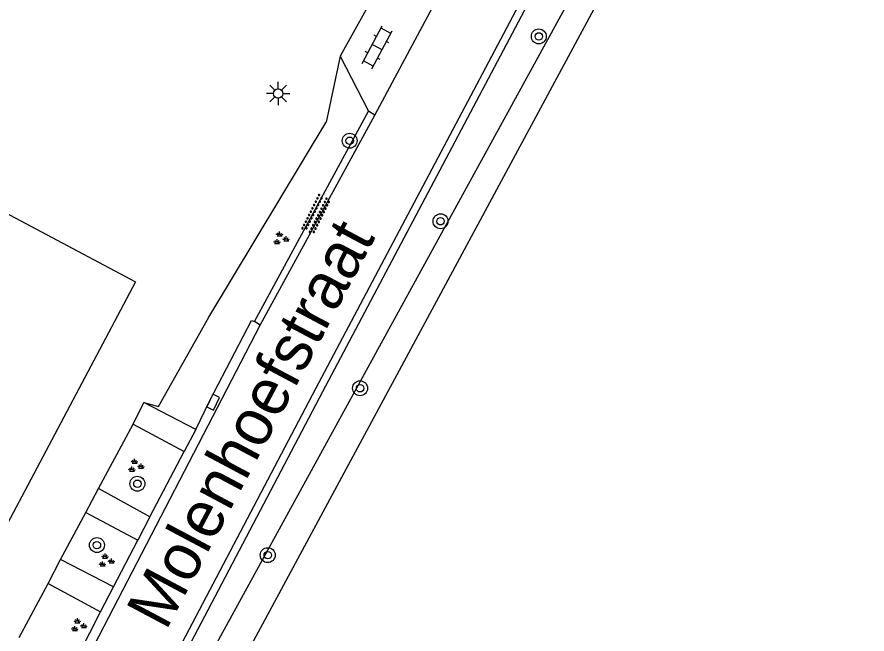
# Model space of a CAD drawing. Extents: x 136000 to 141000, y 400494 to 402006.
# Drawn here: x 137098.05 to 137143.7, y 400689.85 to 400722.97 of the extents above; entities that cross this region are included whole.
import ezdxf

# ---------------------------------------------------------------- set-up
doc = ezdxf.new("R2010")
doc.units = 0
for name, color, linetype in [('gg-afsc-erfafscheiding', 7, 'Continuous'), ('gg-anno-openbare ruimte label', 7, 'Continuous'), ('gg-bbg-hoofdgebouw', 7, 'Continuous'), ('gg-knt-verharding', 7, 'Continuous'), ('gg-knt-verharding nz', 7, 'Continuous'), ('gg-kntw-greppel-droge sloot', 7, 'Continuous'), ('gt-grn-groengrens', 7, 'Continuous'), ('gt-grn-vlakafsluiter', 7, 'Continuous'), ('gt-symb-boom', 7, 'Continuous'), ('gt-symb-groenvak', 7, 'Continuous'), ('gt-symb-klinker verharding', 7, 'Continuous'), ('gt-symb-kolk', 7, 'Continuous'), ('gt-symb-lichtmast', 7, 'Continuous'), ('gt-symb-overige verharding', 7, 'Continuous')]:
    doc.layers.add(name, color=color, linetype=linetype)

# ---------------------------------------------------------------- blocks, each defined once
blk = doc.blocks.new('gt0-LMAST')
at = {"layer": 'gt-symb-lichtmast'}
for p, q in [((-0.005, 0.246), (-0.005, 0.621)), ((-0.182, 0.173), (-0.447, 0.438)), ((0.172, 0.173), (0.437, 0.438)), ((-0.255, -0.004), (-0.63, -0.004)), ((-0.182, -0.181), (-0.447, -0.446)), ((-0.005, -0.254), (-0.005, -0.629)), ((0.437, -0.446), (0.172, -0.181)), ((0.245, -0.004), (0.62, -0.004))]:
    blk.add_line(p, q, dxfattribs=at)
blk.add_circle((-0.005, -0.004), 0.25, dxfattribs=at)
blk = doc.blocks.new('gt0-KL1')
at = {"layer": 'gt-symb-klinker verharding'}
for p, q in [((-1.15, 0.3), (1.15, 0.3)), ((-1, -0.3), (-1, 0.3)), ((-0.5, 0.3), (-0.5, 0.45)), ((0, -0.3), (0, 0.3)), ((0.5, 0.3), (0.5, 0.45)), ((1, -0.3), (1, 0.3)), ((-1.15, -0.3), (1.15, -0.3)), ((-0.5, -0.45), (-0.5, -0.3)), ((0.5, -0.45), (0.5, -0.3))]:
    blk.add_line(p, q, dxfattribs=at)
blk = doc.blocks.new('gt0-BOOM')
at = {"layer": 'gt-symb-boom'}
for radius in [0.4, 0.2]:
    blk.add_circle((0, 0), radius, dxfattribs=at)
blk = doc.blocks.new('gt0-GRVAK')
at = {"layer": 'gt-symb-groenvak'}
for p, q in [((-0.11, 0.189), (-0.228, 0.24)), ((-0.182, 0.153), (0.088, 0.153)), ((-0.091, 0.211), (-0.156, 0.322)), ((-0.047, 0.214), (-0.047, 0.393)), ((-0.004, 0.211), (0.061, 0.322)), ((0.015, 0.189), (0.133, 0.24)), ((0.262, -0.052), (0.197, 0.059)), ((0.305, -0.049), (0.305, 0.13)), ((0.349, -0.052), (0.414, 0.059)), ((-0.245, -0.228), (-0.363, -0.177)), ((-0.318, -0.264), (-0.047, -0.264)), ((-0.226, -0.206), (-0.291, -0.095)), ((-0.183, -0.203), (-0.183, -0.024)), ((-0.139, -0.206), (-0.074, -0.095)), ((-0.12, -0.228), (-0.002, -0.177)), ((0.243, -0.074), (0.125, -0.023)), ((0.17, -0.11), (0.441, -0.11)), ((0.368, -0.074), (0.486, -0.023))]:
    blk.add_line(p, q, dxfattribs=at)
blk = doc.blocks.new('gt0-KOLK')
at = {"layer": 'gt-symb-kolk'}
blk.add_lwpolyline([(0, 0), (0.375, 0), (0.375, 0.4), (-0.375, 0.4), (-0.375, 0), (0, 0)], dxfattribs=at)
blk = doc.blocks.new('gt0-OVH')
at = {"layer": 'gt-symb-overige verharding'}
for points in [[(-0.972, 0.298), (-0.967, 0.308), (-0.965, 0.319), (-0.966, 0.33), (-0.971, 0.34), (-0.978, 0.348), (-0.988, 0.353), (-0.999, 0.355), (-1.01, 0.354), (-1.02, 0.349), (-1.028, 0.342), (-1.033, 0.332), (-1.035, 0.321), (-1.034, 0.31), (-1.029, 0.3), (-1.022, 0.292), (-1.012, 0.287), (-1.001, 0.285), (-0.99, 0.286), (-0.98, 0.291)], [(-0.872, 0.106), (-0.867, 0.116), (-0.865, 0.126), (-0.866, 0.137), (-0.871, 0.147), (-0.878, 0.156), (-0.888, 0.161), (-0.899, 0.163), (-0.91, 0.162), (-0.92, 0.157), (-0.928, 0.15), (-0.933, 0.14), (-0.935, 0.129), (-0.934, 0.118), (-0.929, 0.108), (-0.922, 0.1), (-0.912, 0.095), (-0.901, 0.092), (-0.89, 0.094), (-0.88, 0.098)], [(-0.772, 0.298), (-0.767, 0.308), (-0.765, 0.319), (-0.766, 0.33), (-0.771, 0.34), (-0.778, 0.348), (-0.788, 0.353), (-0.799, 0.355), (-0.81, 0.354), (-0.82, 0.349), (-0.828, 0.342), (-0.833, 0.332), (-0.835, 0.321), (-0.834, 0.31), (-0.829, 0.3), (-0.822, 0.292), (-0.812, 0.287), (-0.801, 0.285), (-0.79, 0.286), (-0.78, 0.291)], [(-0.672, 0.106), (-0.667, 0.116), (-0.665, 0.126), (-0.666, 0.137), (-0.671, 0.147), (-0.678, 0.156), (-0.688, 0.161), (-0.699, 0.163), (-0.71, 0.162), (-0.72, 0.157), (-0.728, 0.15), (-0.733, 0.14), (-0.735, 0.129), (-0.734, 0.118), (-0.729, 0.108), (-0.722, 0.1), (-0.712, 0.095), (-0.701, 0.092), (-0.69, 0.094), (-0.68, 0.098)], [(-0.572, 0.298), (-0.567, 0.308), (-0.565, 0.319), (-0.566, 0.33), (-0.571, 0.34), (-0.578, 0.348), (-0.588, 0.353), (-0.599, 0.355), (-0.61, 0.354), (-0.62, 0.349), (-0.628, 0.342), (-0.633, 0.332), (-0.635, 0.321), (-0.634, 0.31), (-0.629, 0.3), (-0.622, 0.292), (-0.612, 0.287), (-0.601, 0.285), (-0.59, 0.286), (-0.58, 0.291)], [(-0.472, 0.106), (-0.467, 0.116), (-0.465, 0.126), (-0.466, 0.137), (-0.471, 0.147), (-0.478, 0.156), (-0.488, 0.161), (-0.499, 0.163), (-0.51, 0.162), (-0.52, 0.157), (-0.528, 0.15), (-0.533, 0.14), (-0.535, 0.129), (-0.534, 0.118), (-0.529, 0.108), (-0.522, 0.1), (-0.512, 0.095), (-0.501, 0.092), (-0.49, 0.094), (-0.48, 0.098)], [(-0.372, 0.298), (-0.367, 0.308), (-0.365, 0.319), (-0.366, 0.33), (-0.371, 0.34), (-0.378, 0.348), (-0.388, 0.353), (-0.399, 0.355), (-0.41, 0.354), (-0.42, 0.349), (-0.428, 0.342), (-0.433, 0.332), (-0.435, 0.321), (-0.434, 0.31), (-0.429, 0.3), (-0.422, 0.292), (-0.412, 0.287), (-0.401, 0.285), (-0.39, 0.286), (-0.38, 0.291)], [(-0.272, 0.106), (-0.267, 0.116), (-0.265, 0.126), (-0.266, 0.137), (-0.271, 0.147), (-0.278, 0.156), (-0.288, 0.161), (-0.299, 0.163), (-0.31, 0.162), (-0.32, 0.157), (-0.328, 0.15), (-0.333, 0.14), (-0.335, 0.129), (-0.334, 0.118), (-0.329, 0.108), (-0.322, 0.1), (-0.312, 0.095), (-0.301, 0.092), (-0.29, 0.094), (-0.28, 0.098)], [(-0.172, 0.298), (-0.167, 0.308), (-0.165, 0.319), (-0.166, 0.33), (-0.171, 0.34), (-0.178, 0.348), (-0.188, 0.353), (-0.199, 0.355), (-0.21, 0.354), (-0.22, 0.349), (-0.228, 0.342), (-0.233, 0.332), (-0.235, 0.321), (-0.234, 0.31), (-0.229, 0.3), (-0.222, 0.292), (-0.212, 0.287), (-0.201, 0.285), (-0.19, 0.286), (-0.18, 0.291)], [(-0.072, 0.106), (-0.067, 0.116), (-0.065, 0.126), (-0.066, 0.137), (-0.071, 0.147), (-0.078, 0.156), (-0.088, 0.161), (-0.099, 0.163), (-0.11, 0.162), (-0.12, 0.157), (-0.128, 0.15), (-0.133, 0.14), (-0.135, 0.129), (-0.134, 0.118), (-0.129, 0.108), (-0.122, 0.1), (-0.112, 0.095), (-0.101, 0.092), (-0.09, 0.094), (-0.08, 0.098)], [(0.028, 0.298), (0.033, 0.308), (0.035, 0.319), (0.034, 0.33), (0.029, 0.34), (0.022, 0.348), (0.012, 0.353), (0.001, 0.355), (-0.01, 0.354), (-0.02, 0.349), (-0.028, 0.342), (-0.033, 0.332), (-0.035, 0.321), (-0.034, 0.31), (-0.029, 0.3), (-0.022, 0.292), (-0.012, 0.287), (-0.001, 0.285), (0.01, 0.286), (0.02, 0.291)], [(0.128, 0.106), (0.133, 0.116), (0.135, 0.126), (0.134, 0.137), (0.129, 0.147), (0.122, 0.156), (0.112, 0.161), (0.101, 0.163), (0.09, 0.162), (0.08, 0.157), (0.072, 0.15), (0.067, 0.14), (0.065, 0.129), (0.066, 0.118), (0.071, 0.108), (0.078, 0.1), (0.088, 0.095), (0.099, 0.092), (0.11, 0.094), (0.12, 0.098)], [(0.228, 0.298), (0.233, 0.308), (0.235, 0.319), (0.234, 0.33), (0.229, 0.34), (0.222, 0.348), (0.212, 0.353), (0.201, 0.355), (0.19, 0.354), (0.18, 0.349), (0.172, 0.342), (0.167, 0.332), (0.165, 0.321), (0.166, 0.31), (0.171, 0.3), (0.178, 0.292), (0.188, 0.287), (0.199, 0.285), (0.21, 0.286), (0.22, 0.291)], [(0.328, 0.106), (0.333, 0.116), (0.335, 0.126), (0.334, 0.137), (0.329, 0.147), (0.322, 0.156), (0.312, 0.161), (0.301, 0.163), (0.29, 0.162), (0.28, 0.157), (0.272, 0.15), (0.267, 0.14), (0.265, 0.129), (0.266, 0.118), (0.271, 0.108), (0.278, 0.1), (0.288, 0.095), (0.299, 0.092), (0.31, 0.094), (0.32, 0.098)], [(0.428, 0.298), (0.433, 0.308), (0.435, 0.319), (0.434, 0.33), (0.429, 0.34), (0.422, 0.348), (0.412, 0.353), (0.401, 0.355), (0.39, 0.354), (0.38, 0.349), (0.372, 0.342), (0.367, 0.332), (0.365, 0.321), (0.366, 0.31), (0.371, 0.3), (0.378, 0.292), (0.388, 0.287), (0.399, 0.285), (0.41, 0.286), (0.42, 0.291)], [(0.528, 0.106), (0.533, 0.116), (0.535, 0.126), (0.534, 0.137), (0.529, 0.147), (0.522, 0.156), (0.512, 0.161), (0.501, 0.163), (0.49, 0.162), (0.48, 0.157), (0.472, 0.15), (0.467, 0.14), (0.465, 0.129), (0.466, 0.118), (0.471, 0.108), (0.478, 0.1), (0.488, 0.095), (0.499, 0.092), (0.51, 0.094), (0.52, 0.098)], [(0.628, 0.298), (0.633, 0.308), (0.635, 0.319), (0.634, 0.33), (0.629, 0.34), (0.622, 0.348), (0.612, 0.353), (0.601, 0.355), (0.59, 0.354), (0.58, 0.349), (0.572, 0.342), (0.567, 0.332), (0.565, 0.321), (0.566, 0.31), (0.571, 0.3), (0.578, 0.292), (0.588, 0.287), (0.599, 0.285), (0.61, 0.286), (0.62, 0.291)], [(0.728, 0.106), (0.733, 0.116), (0.735, 0.126), (0.734, 0.137), (0.729, 0.147), (0.722, 0.156), (0.712, 0.161), (0.701, 0.163), (0.69, 0.162), (0.68, 0.157), (0.672, 0.15), (0.667, 0.14), (0.665, 0.129), (0.666, 0.118), (0.671, 0.108), (0.678, 0.1), (0.688, 0.095), (0.699, 0.092), (0.71, 0.094), (0.72, 0.098)], [(0.828, 0.298), (0.833, 0.308), (0.835, 0.319), (0.834, 0.33), (0.829, 0.34), (0.822, 0.348), (0.812, 0.353), (0.801, 0.355), (0.79, 0.354), (0.78, 0.349), (0.772, 0.342), (0.767, 0.332), (0.765, 0.321), (0.766, 0.31), (0.771, 0.3), (0.778, 0.292), (0.788, 0.287), (0.799, 0.285), (0.81, 0.286), (0.82, 0.291)], [(0.928, 0.106), (0.933, 0.116), (0.935, 0.126), (0.934, 0.137), (0.929, 0.147), (0.922, 0.156), (0.912, 0.161), (0.901, 0.163), (0.89, 0.162), (0.88, 0.157), (0.872, 0.15), (0.867, 0.14), (0.865, 0.129), (0.866, 0.118), (0.871, 0.108), (0.878, 0.1), (0.888, 0.095), (0.899, 0.092), (0.91, 0.094), (0.92, 0.098)], [(1.028, 0.298), (1.033, 0.308), (1.035, 0.319), (1.034, 0.33), (1.029, 0.34), (1.022, 0.348), (1.012, 0.353), (1.001, 0.355), (0.99, 0.354), (0.98, 0.349), (0.972, 0.342), (0.967, 0.332), (0.965, 0.321), (0.966, 0.31), (0.971, 0.3), (0.978, 0.292), (0.988, 0.287), (0.999, 0.285), (1.01, 0.286), (1.02, 0.291)], [(-0.972, -0.142), (-0.967, -0.132), (-0.965, -0.121), (-0.966, -0.11), (-0.971, -0.1), (-0.978, -0.092), (-0.988, -0.087), (-0.999, -0.085), (-1.01, -0.086), (-1.02, -0.091), (-1.028, -0.098), (-1.033, -0.108), (-1.035, -0.119), (-1.034, -0.13), (-1.029, -0.14), (-1.022, -0.148), (-1.012, -0.153), (-1.001, -0.155), (-0.99, -0.154), (-0.98, -0.149)], [(-0.872, -0.334), (-0.867, -0.324), (-0.865, -0.314), (-0.866, -0.303), (-0.871, -0.293), (-0.878, -0.284), (-0.888, -0.279), (-0.899, -0.277), (-0.91, -0.278), (-0.92, -0.283), (-0.928, -0.29), (-0.933, -0.3), (-0.935, -0.311), (-0.934, -0.322), (-0.929, -0.332), (-0.922, -0.34), (-0.912, -0.345), (-0.901, -0.348), (-0.89, -0.346), (-0.88, -0.342)], [(-0.772, -0.142), (-0.767, -0.132), (-0.765, -0.121), (-0.766, -0.11), (-0.771, -0.1), (-0.778, -0.092), (-0.788, -0.087), (-0.799, -0.085), (-0.81, -0.086), (-0.82, -0.091), (-0.828, -0.098), (-0.833, -0.108), (-0.835, -0.119), (-0.834, -0.13), (-0.829, -0.14), (-0.822, -0.148), (-0.812, -0.153), (-0.801, -0.155), (-0.79, -0.154), (-0.78, -0.149)], [(-0.672, -0.334), (-0.667, -0.324), (-0.665, -0.314), (-0.666, -0.303), (-0.671, -0.293), (-0.678, -0.284), (-0.688, -0.279), (-0.699, -0.277), (-0.71, -0.278), (-0.72, -0.283), (-0.728, -0.29), (-0.733, -0.3), (-0.735, -0.311), (-0.734, -0.322), (-0.729, -0.332), (-0.722, -0.34), (-0.712, -0.345), (-0.701, -0.348), (-0.69, -0.346), (-0.68, -0.342)], [(-0.572, -0.142), (-0.567, -0.132), (-0.565, -0.121), (-0.566, -0.11), (-0.571, -0.1), (-0.578, -0.092), (-0.588, -0.087), (-0.599, -0.085), (-0.61, -0.086), (-0.62, -0.091), (-0.628, -0.098), (-0.633, -0.108), (-0.635, -0.119), (-0.634, -0.13), (-0.629, -0.14), (-0.622, -0.148), (-0.612, -0.153), (-0.601, -0.155), (-0.59, -0.154), (-0.58, -0.149)], [(-0.472, -0.334), (-0.467, -0.324), (-0.465, -0.314), (-0.466, -0.303), (-0.471, -0.293), (-0.478, -0.284), (-0.488, -0.279), (-0.499, -0.277), (-0.51, -0.278), (-0.52, -0.283), (-0.528, -0.29), (-0.533, -0.3), (-0.535, -0.311), (-0.534, -0.322), (-0.529, -0.332), (-0.522, -0.34), (-0.512, -0.345), (-0.501, -0.348), (-0.49, -0.346), (-0.48, -0.342)], [(-0.372, -0.142), (-0.367, -0.132), (-0.365, -0.121), (-0.366, -0.11), (-0.371, -0.1), (-0.378, -0.092), (-0.388, -0.087), (-0.399, -0.085), (-0.41, -0.086), (-0.42, -0.091), (-0.428, -0.098), (-0.433, -0.108), (-0.435, -0.119), (-0.434, -0.13), (-0.429, -0.14), (-0.422, -0.148), (-0.412, -0.153), (-0.401, -0.155), (-0.39, -0.154), (-0.38, -0.149)], [(-0.272, -0.334), (-0.267, -0.324), (-0.265, -0.314), (-0.266, -0.303), (-0.271, -0.293), (-0.278, -0.284), (-0.288, -0.279), (-0.299, -0.277), (-0.31, -0.278), (-0.32, -0.283), (-0.328, -0.29), (-0.333, -0.3), (-0.335, -0.311), (-0.334, -0.322), (-0.329, -0.332), (-0.322, -0.34), (-0.312, -0.345), (-0.301, -0.348), (-0.29, -0.346), (-0.28, -0.342)], [(-0.172, -0.142), (-0.167, -0.132), (-0.165, -0.121), (-0.166, -0.11), (-0.171, -0.1), (-0.178, -0.092), (-0.188, -0.087), (-0.199, -0.085), (-0.21, -0.086), (-0.22, -0.091), (-0.228, -0.098), (-0.233, -0.108), (-0.235, -0.119), (-0.234, -0.13), (-0.229, -0.14), (-0.222, -0.148), (-0.212, -0.153), (-0.201, -0.155), (-0.19, -0.154), (-0.18, -0.149)], [(-0.072, -0.334), (-0.067, -0.324), (-0.065, -0.314), (-0.066, -0.303), (-0.071, -0.293), (-0.078, -0.284), (-0.088, -0.279), (-0.099, -0.277), (-0.11, -0.278), (-0.12, -0.283), (-0.128, -0.29), (-0.133, -0.3), (-0.135, -0.311), (-0.134, -0.322), (-0.129, -0.332), (-0.122, -0.34), (-0.112, -0.345), (-0.101, -0.348), (-0.09, -0.346), (-0.08, -0.342)], [(0.028, -0.142), (0.033, -0.132), (0.035, -0.121), (0.034, -0.11), (0.029, -0.1), (0.022, -0.092), (0.012, -0.087), (0.001, -0.085), (-0.01, -0.086), (-0.02, -0.091), (-0.028, -0.098), (-0.033, -0.108), (-0.035, -0.119), (-0.034, -0.13), (-0.029, -0.14), (-0.022, -0.148), (-0.012, -0.153), (-0.001, -0.155), (0.01, -0.154), (0.02, -0.149)], [(0.128, -0.334), (0.133, -0.324), (0.135, -0.314), (0.134, -0.303), (0.129, -0.293), (0.122, -0.284), (0.112, -0.279), (0.101, -0.277), (0.09, -0.278), (0.08, -0.283), (0.072, -0.29), (0.067, -0.3), (0.065, -0.311), (0.066, -0.322), (0.071, -0.332), (0.078, -0.34), (0.088, -0.345), (0.099, -0.348), (0.11, -0.346), (0.12, -0.342)], [(0.228, -0.142), (0.233, -0.132), (0.235, -0.121), (0.234, -0.11), (0.229, -0.1), (0.222, -0.092), (0.212, -0.087), (0.201, -0.085), (0.19, -0.086), (0.18, -0.091), (0.172, -0.098), (0.167, -0.108), (0.165, -0.119), (0.166, -0.13), (0.171, -0.14), (0.178, -0.148), (0.188, -0.153), (0.199, -0.155), (0.21, -0.154), (0.22, -0.149)], [(0.328, -0.334), (0.333, -0.324), (0.335, -0.314), (0.334, -0.303), (0.329, -0.293), (0.322, -0.284), (0.312, -0.279), (0.301, -0.277), (0.29, -0.278), (0.28, -0.283), (0.272, -0.29), (0.267, -0.3), (0.265, -0.311), (0.266, -0.322), (0.271, -0.332), (0.278, -0.34), (0.288, -0.345), (0.299, -0.348), (0.31, -0.346), (0.32, -0.342)], [(0.428, -0.142), (0.433, -0.132), (0.435, -0.121), (0.434, -0.11), (0.429, -0.1), (0.422, -0.092), (0.412, -0.087), (0.401, -0.085), (0.39, -0.086), (0.38, -0.091), (0.372, -0.098), (0.367, -0.108), (0.365, -0.119), (0.366, -0.13), (0.371, -0.14), (0.378, -0.148), (0.388, -0.153), (0.399, -0.155), (0.41, -0.154), (0.42, -0.149)], [(0.528, -0.334), (0.533, -0.324), (0.535, -0.314), (0.534, -0.303), (0.529, -0.293), (0.522, -0.284), (0.512, -0.279), (0.501, -0.277), (0.49, -0.278), (0.48, -0.283), (0.472, -0.29), (0.467, -0.3), (0.465, -0.311), (0.466, -0.322), (0.471, -0.332), (0.478, -0.34), (0.488, -0.345), (0.499, -0.348), (0.51, -0.346), (0.52, -0.342)], [(0.628, -0.142), (0.633, -0.132), (0.635, -0.121), (0.634, -0.11), (0.629, -0.1), (0.622, -0.092), (0.612, -0.087), (0.601, -0.085), (0.59, -0.086), (0.58, -0.091), (0.572, -0.098), (0.567, -0.108), (0.565, -0.119), (0.566, -0.13), (0.571, -0.14), (0.578, -0.148), (0.588, -0.153), (0.599, -0.155), (0.61, -0.154), (0.62, -0.149)], [(0.728, -0.334), (0.733, -0.324), (0.735, -0.314), (0.734, -0.303), (0.729, -0.293), (0.722, -0.284), (0.712, -0.279), (0.701, -0.277), (0.69, -0.278), (0.68, -0.283), (0.672, -0.29), (0.667, -0.3), (0.665, -0.311), (0.666, -0.322), (0.671, -0.332), (0.678, -0.34), (0.688, -0.345), (0.699, -0.348), (0.71, -0.346), (0.72, -0.342)], [(0.828, -0.142), (0.833, -0.132), (0.835, -0.121), (0.834, -0.11), (0.829, -0.1), (0.822, -0.092), (0.812, -0.087), (0.801, -0.085), (0.79, -0.086), (0.78, -0.091), (0.772, -0.098), (0.767, -0.108), (0.765, -0.119), (0.766, -0.13), (0.771, -0.14), (0.778, -0.148), (0.788, -0.153), (0.799, -0.155), (0.81, -0.154), (0.82, -0.149)], [(0.928, -0.334), (0.933, -0.324), (0.935, -0.314), (0.934, -0.303), (0.929, -0.293), (0.922, -0.284), (0.912, -0.279), (0.901, -0.277), (0.89, -0.278), (0.88, -0.283), (0.872, -0.29), (0.867, -0.3), (0.865, -0.311), (0.866, -0.322), (0.871, -0.332), (0.878, -0.34), (0.888, -0.345), (0.899, -0.348), (0.91, -0.346), (0.92, -0.342)], [(1.028, -0.142), (1.033, -0.132), (1.035, -0.121), (1.034, -0.11), (1.029, -0.1), (1.022, -0.092), (1.012, -0.087), (1.001, -0.085), (0.99, -0.086), (0.98, -0.091), (0.972, -0.098), (0.967, -0.108), (0.965, -0.119), (0.966, -0.13), (0.971, -0.14), (0.978, -0.148), (0.988, -0.153), (0.999, -0.155), (1.01, -0.154), (1.02, -0.149)]]:
    blk.add_lwpolyline(points, close=True, dxfattribs=at)

msp = doc.modelspace()

# ---------------------------------------------------------------- linework, layer by layer
at = {"layer": 'gg-afsc-erfafscheiding'}
msp.add_line((137108.347, 400706.863), (137114.646, 400717.329), dxfattribs=at)
at = {"layer": 'gg-bbg-hoofdgebouw'}
msp.add_lwpolyline([(137088.124, 400712.204), (137091.387, 400718.52), (137096.035, 400716.043), (137094.841, 400713.842), (137104.412, 400708.758), (137096.061, 400693.012), (137089.396, 400696.571)], dxfattribs=at)
at = {"layer": 'gg-knt-verharding'}
for p, q in [((137117.257, 400717.701), (137120.498, 400723.751)), ((137116.798, 400723.368), (137115.395, 400720.878)), ((137115.395, 400720.878), (137116.928, 400717.926)), ((137110.803, 400706.634), (137116.928, 400717.926)), ((137111.112, 400706.432), (137117.257, 400717.701)), ((137117.257, 400717.701), (137116.928, 400717.926)), ((137111.112, 400706.432), (137110.803, 400706.634)), ((137097.834, 400680.872), (137111.112, 400706.432)), ((137107.646, 400700.834), (137104.868, 400702.285)), ((137102.427, 400697.659), (137104.282, 400701.115)), ((137104.282, 400701.115), (137107.024, 400699.657)), ((137105.188, 400696.138), (137107.024, 400699.657)), ((137105.188, 400696.138), (137102.427, 400697.659)), ((137100.393, 400693.848), (137101.739, 400696.382)), ((137101.739, 400696.382), (137104.534, 400694.884)), ((137103.229, 400692.383), (137104.534, 400694.884)), ((137103.229, 400692.383), (137100.393, 400693.848)), ((137098.162, 400689.665), (137099.724, 400692.573)), ((137099.724, 400692.573), (137102.542, 400691.046)), ((137101.02, 400688.088), (137102.542, 400691.046))]:
    msp.add_line(p, q, dxfattribs=at)
for points in [[(137156.027, 400782.184), (137143.241, 400758.068), (137114.081, 400703.019), (137101.593, 400679.244)], [(137156.375, 400781.987), (137143.565, 400757.845), (137114.455, 400702.858), (137101.953, 400679.073)], [(137107.646, 400700.834), (137108.403, 400702.386), (137110.644, 400706.685), (137110.803, 400706.634)]]:
    msp.add_lwpolyline(points, dxfattribs=at)
at = {"layer": 'gg-knt-verharding nz'}
for p, q in [((137104.282, 400701.115), (137104.868, 400702.285)), ((137107.646, 400700.834), (137107.024, 400699.657)), ((137101.739, 400696.382), (137102.427, 400697.659)), ((137105.188, 400696.138), (137104.534, 400694.884)), ((137099.724, 400692.573), (137100.393, 400693.848)), ((137102.542, 400691.046), (137103.229, 400692.383))]:
    msp.add_line(p, q, dxfattribs=at)
at = {"layer": 'gg-kntw-greppel-droge sloot'}
for points in [[(137100.112, 400671.319), (137101.672, 400675.726), (137106.563, 400685.317), (137139.033, 400744.53), (137140.218, 400744.174)], [(137140.218, 400744.174), (137103.042, 400675.165), (137101.425, 400671.377), (137106.413, 400658.229), (137115.021, 400636.826)]]:
    msp.add_lwpolyline(points, dxfattribs=at)
at = {"layer": 'gt-grn-groengrens'}
for p, q in [((137115.395, 400720.878), (137114.646, 400717.329)), ((137105.64, 400702.06), (137108.347, 400706.863))]:
    msp.add_line(p, q, dxfattribs=at)
at = {"layer": 'gt-grn-vlakafsluiter'}
msp.add_line((137104.868, 400702.285), (137105.64, 400702.06), dxfattribs=at)

# ---------------------------------------------------------------- block references
at = {"layer": 'gt-symb-boom'}
for p in [(137126.072, 400721.932), (137115.913, 400716.331), (137120.793, 400712.01), (137116.474, 400703.046), (137104.515, 400697.918), (137102.342, 400694.625), (137111.514, 400694.086)]:
    msp.add_blockref('gt0-BOOM', p, dxfattribs=at)
at = {"layer": 'gt-symb-groenvak'}
for p in [(137112.201, 400711.074), (137104.407, 400698.867), (137102.825, 400693.778), (137101.339, 400690.307)]:
    msp.add_blockref('gt0-GRVAK', p, dxfattribs=at)
at = {"layer": 'gt-symb-klinker verharding', "rotation": 61.69147952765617}
msp.add_blockref('gt0-KL1', (137117.387, 400721.352), dxfattribs=at)
at = {"layer": 'gt-symb-kolk', "rotation": -116.01289805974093}
msp.add_blockref('gt0-KOLK', (137108.403, 400702.386), dxfattribs=at)
at = {"layer": 'gt-symb-lichtmast'}
msp.add_blockref('gt0-LMAST', (137112.076, 400718.868), dxfattribs=at)
at = {"layer": 'gt-symb-overige verharding', "rotation": 63.38370037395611}
msp.add_blockref('gt0-OVH', (137114.111, 400712.383), dxfattribs=at)

# ---------------------------------------------------------------- texts
at = {"layer": 'gg-anno-openbare ruimte label'}
msp.add_text('Molenhoefstraat', height=2.5, rotation=62, dxfattribs=at).set_placement((137106.047, 400689.986))

doc.saveas('drawing.dxf')
